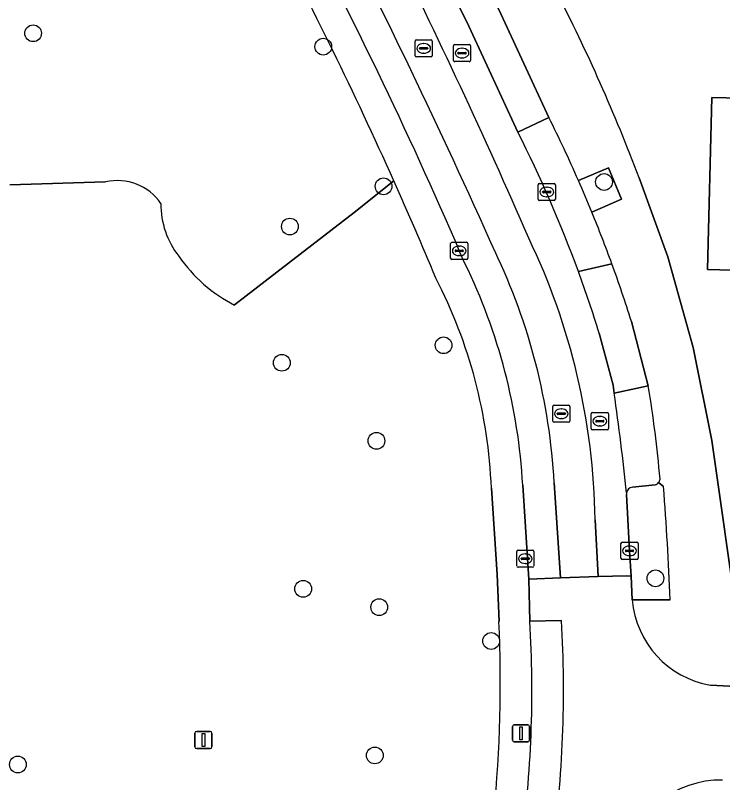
# Model space of a CAD drawing. Extents: x 161354 to 162026, y 386504 to 387460.
# Drawn here: x 161755.51 to 161796.82, y 387174.58 to 387219.39 of the extents above; entities that cross this region are included whole.
import ezdxf

# ---------------------------------------------------------------- set-up
doc = ezdxf.new("R2010")
doc.units = 0
for name, color, linetype in [('IMGEO_Boom', 7, 'Continuous'), ('IMGEO_Erf', 7, 'Continuous'), ('IMGEO_Groenvoorziening', 7, 'Continuous'), ('IMGEO_Kolk', 7, 'Continuous'), ('IMGEO_Lichtmast', 7, 'Continuous'), ('IMGEO_Pand', 7, 'Continuous'), ('IMGEO_Parkeervlak_open', 7, 'Continuous'), ('IMGEO_Rijbaan_lokaal_gesloten', 7, 'Continuous'), ('IMGEO_Rijbaan_lokaal_open', 7, 'Continuous'), ('IMGEO_Rioolput', 7, 'Continuous'), ('IMGEO_Voetpad_open', 7, 'Continuous')]:
    doc.layers.add(name, color=color, linetype=linetype)

msp = doc.modelspace()

# ---------------------------------------------------------------- linework, layer by layer
at = {"layer": 'IMGEO_Boom'}
for centre in [(161756.551, 387218.338), (161773.498, 387217.556), (161789.894, 387209.654), (161777.017, 387209.402), (161771.548, 387207.05), (161780.524, 387200.118), (161771.076, 387199.098), (161776.601, 387194.54), (161792.895, 387186.509), (161772.321, 387185.895), (161776.764, 387184.827), (161783.301, 387182.85), (161776.51, 387176.169), (161755.661, 387175.638)]:
    msp.add_circle(centre, 0.489, dxfattribs=at)
at = {"layer": 'IMGEO_Erf'}
for points in [[(161791.95, 387209.898), (161793.612, 387205.28), (161795.106, 387199.981), (161796.181, 387194.567), (161797.705, 387183.905), (161811.718, 387183.385), (161813.932, 387183.302), (161818.521, 387183.132), (161818.766, 387189.085), (161818.898, 387192.286), (161819.162, 387200.651), (161817.057, 387200.675), (161817.496, 387211.348), (161818.829, 387211.293), (161819.062, 387216.953), (161818.41, 387216.98), (161818.422, 387217.267), (161813.935, 387217.484), (161814.284, 387225.957), (161809.876, 387226.138), (161810.221, 387234.52), (161810.482, 387240.158)], [(161806.77, 387204.255), (161804.401, 387204.317), (161800.932, 387204.408), (161795.933, 387204.538), (161796.196, 387214.592), (161798.717, 387214.526), (161798.809, 387218.07), (161803.808, 387217.939), (161806.339, 387217.873), (161806.087, 387208.205), (161806.872, 387208.185)]]:
    msp.add_lwpolyline(points, dxfattribs=at)
msp.add_arc((161690.333, 387171.227), 108.727, 20.83483, 27.13107, dxfattribs=at)
at = {"layer": 'IMGEO_Groenvoorziening'}
for points in [[(161789.187, 387207.887), (161790.921, 387208.653), (161790.148, 387210.483), (161788.398, 387209.747)], [(161755.195, 387209.494), (161760.78, 387209.656)], [(161760.78, 387209.656), (161755.195, 387209.494)], [(161768.32, 387202.471), (161775.308, 387207.864), (161777.614, 387209.721)], [(161777.614, 387209.721), (161775.308, 387207.864), (161768.32, 387202.471)], [(161793.372, 387191.862), (161793.079, 387192.097)], [(161783.76, 387183.979), (161783.646, 387186.739), (161783.314, 387191.768)], [(161792.888, 387191.969), (161791.554, 387191.831)], [(161791.211, 387191.406), (161791.383, 387188.114), (161791.475, 387186.643), (161791.544, 387185.248), (161793.75, 387185.259)]]:
    msp.add_lwpolyline(points, dxfattribs=at)
for centre, radius, start, end in [((161551.292, 387108.419), 247.96, 24.1133, 27.99451), ((161761.475, 387206.652), 3.083, 34.5123, 103.0191), ((161761.475, 387206.652), 3.083, 34.5123, 103.0191), ((161550.897, 387108.177), 248.419, 22.70089, 24.12702), ((161710.108, 387175.44), 85.477, 22.30917, 23.66351), ((161768.896, 387208.339), 4.881, 179.2953, 218.2207), ((161768.896, 387208.339), 4.881, 179.2953, 218.2207), ((161772.285, 387210.297), 8.774, 214.5707, 243.1296), ((161772.285, 387210.297), 8.774, 214.5707, 243.1296), ((161754.101, 387190.62), 29.235, 2.2497, 27.3394), ((161792.771, 387192.35), 0.399, 287.0843, 320.5722), ((161791.577, 387191.461), 0.371, 93.5566, 174.5926), ((161624.006, 387178.854), 169.865, 2.16092, 4.39191), ((161791.614, 387191.464), 0.407, 175.5565, 188.2618), ((161704.224, 387180.47), 79.613, 354.45629, 2.52615)]:
    msp.add_arc(centre, radius, start, end, dxfattribs=at)
at = {"layer": 'IMGEO_Kolk'}
for p, q in [((161786.051, 387208.644), (161786.051, 387209.496)), ((161786.126, 387209.57), (161786.978, 387209.57)), ((161787.052, 387209.496), (161787.052, 387208.644)), ((161786.31, 387209.064), (161786.31, 387209.076)), ((161786.748, 387209.027), (161786.35, 387209.027)), ((161786.353, 387209.113), (161786.751, 387209.113)), ((161786.539, 387209.35), (161786.564, 387209.35)), ((161786.794, 387209.076), (161786.794, 387209.064)), ((161786.978, 387208.57), (161786.126, 387208.57)), ((161786.562, 387208.79), (161786.537, 387208.79)), ((161780.935, 387205.206), (161780.935, 387206.058)), ((161781.01, 387206.132), (161781.862, 387206.132)), ((161781.423, 387205.912), (161781.448, 387205.912)), ((161781.936, 387206.058), (161781.936, 387205.206)), ((161781.194, 387205.626), (161781.194, 387205.638)), ((161781.632, 387205.589), (161781.234, 387205.589)), ((161781.237, 387205.675), (161781.635, 387205.675)), ((161781.678, 387205.638), (161781.678, 387205.626)), ((161781.862, 387205.132), (161781.01, 387205.132)), ((161781.446, 387205.352), (161781.421, 387205.352)), ((161790.882, 387187.688), (161790.882, 387188.54)), ((161790.957, 387188.614), (161791.809, 387188.614)), ((161791.883, 387188.54), (161791.883, 387187.688)), ((161784.797, 387187.229), (161784.797, 387188.081)), ((161784.872, 387188.155), (161785.724, 387188.155)), ((161785.798, 387188.081), (161785.798, 387187.229)), ((161791.141, 387188.108), (161791.141, 387188.12)), ((161791.579, 387188.071), (161791.181, 387188.071)), ((161791.184, 387188.157), (161791.582, 387188.157)), ((161791.37, 387188.394), (161791.395, 387188.394)), ((161791.625, 387188.12), (161791.625, 387188.108)), ((161785.056, 387187.649), (161785.056, 387187.661)), ((161785.494, 387187.612), (161785.096, 387187.612)), ((161785.099, 387187.698), (161785.497, 387187.698)), ((161785.285, 387187.935), (161785.31, 387187.935)), ((161785.54, 387187.661), (161785.54, 387187.649)), ((161791.809, 387187.614), (161790.957, 387187.614)), ((161791.393, 387187.834), (161791.368, 387187.834)), ((161785.724, 387187.155), (161784.872, 387187.155)), ((161785.308, 387187.375), (161785.283, 387187.375))]:
    msp.add_line(p, q, dxfattribs=at)
for points in [[(161786.051, 387208.644), (161786.051, 387209.496)], [(161786.126, 387209.57), (161786.978, 387209.57)], [(161787.052, 387209.496), (161787.052, 387208.644)], [(161786.978, 387208.57), (161786.126, 387208.57)], [(161780.935, 387205.206), (161780.935, 387206.058)], [(161781.01, 387206.132), (161781.862, 387206.132)], [(161781.936, 387206.058), (161781.936, 387205.206)], [(161781.862, 387205.132), (161781.01, 387205.132)], [(161790.882, 387187.688), (161790.882, 387188.54)], [(161790.957, 387188.614), (161791.809, 387188.614)], [(161791.883, 387188.54), (161791.883, 387187.688)], [(161784.797, 387187.229), (161784.797, 387188.081)], [(161784.872, 387188.155), (161785.724, 387188.155)], [(161785.798, 387188.081), (161785.798, 387187.229)], [(161791.809, 387187.614), (161790.957, 387187.614)], [(161785.724, 387187.155), (161784.872, 387187.155)]]:
    msp.add_lwpolyline(points, dxfattribs=at)
for centre, radius, start, end in [((161786.128, 387209.494), 0.0765, 91.552, 178.448), ((161786.128, 387209.494), 0.0765, 91.552, 178.448), ((161786.976, 387209.494), 0.0765, 1.552, 88.448), ((161786.976, 387209.494), 0.0765, 1.552, 88.448), ((161786.35, 387209.073), 0.0403, 85.8775, 175.7526), ((161786.347, 387209.063), 0.0366, 178.938, 274.7102), ((161786.751, 387209.07), 0.043, 264.8664, 352.4533), ((161786.755, 387209.075), 0.0386, 1.7309, 96.639), ((161786.128, 387208.646), 0.0765, 181.552, 268.448), ((161786.128, 387208.646), 0.0765, 181.552, 268.448), ((161786.976, 387208.646), 0.0765, 271.552, 358.448), ((161786.976, 387208.646), 0.0765, 271.552, 358.448), ((161781.012, 387206.056), 0.0765, 91.552, 178.448), ((161781.012, 387206.056), 0.0765, 91.552, 178.448), ((161781.86, 387206.056), 0.0765, 1.552, 88.448), ((161781.86, 387206.056), 0.0765, 1.552, 88.448), ((161781.234, 387205.635), 0.0403, 85.8775, 175.7526), ((161781.231, 387205.625), 0.0366, 178.938, 274.7102), ((161781.635, 387205.632), 0.043, 264.8664, 352.4533), ((161781.639, 387205.637), 0.0386, 1.7309, 96.639), ((161781.012, 387205.208), 0.0765, 181.552, 268.448), ((161781.012, 387205.208), 0.0765, 181.552, 268.448), ((161781.86, 387205.208), 0.0765, 271.552, 358.448), ((161781.86, 387205.208), 0.0765, 271.552, 358.448), ((161790.959, 387188.538), 0.0765, 91.552, 178.448), ((161790.959, 387188.538), 0.0765, 91.552, 178.448), ((161791.807, 387188.538), 0.0765, 1.552, 88.448), ((161791.807, 387188.538), 0.0765, 1.552, 88.448), ((161784.874, 387188.079), 0.0765, 91.552, 178.448), ((161784.874, 387188.079), 0.0765, 91.552, 178.448), ((161785.722, 387188.079), 0.0765, 1.552, 88.448), ((161785.722, 387188.079), 0.0765, 1.552, 88.448), ((161791.181, 387188.117), 0.0403, 85.8775, 175.7526), ((161791.178, 387188.107), 0.0366, 178.938, 274.7102), ((161791.582, 387188.114), 0.043, 264.8664, 352.4533), ((161791.586, 387188.119), 0.0386, 1.7309, 96.639), ((161785.096, 387187.658), 0.0403, 85.8775, 175.7526), ((161785.093, 387187.648), 0.0366, 178.938, 274.7102), ((161785.497, 387187.655), 0.043, 264.8664, 352.4533), ((161785.501, 387187.66), 0.0386, 1.7309, 96.639), ((161790.959, 387187.69), 0.0765, 181.552, 268.448), ((161790.959, 387187.69), 0.0765, 181.552, 268.448), ((161791.807, 387187.69), 0.0765, 271.552, 358.448), ((161791.807, 387187.69), 0.0765, 271.552, 358.448), ((161784.874, 387187.231), 0.0765, 181.552, 268.448), ((161784.874, 387187.231), 0.0765, 181.552, 268.448), ((161785.722, 387187.231), 0.0765, 271.552, 358.448), ((161785.722, 387187.231), 0.0765, 271.552, 358.448)]:
    msp.add_arc(centre, radius, start, end, dxfattribs=at)
for centre, major_axis, ratio, start_param, end_param in [((161786.538, 387209.07), (-0.387, 0.002), 0.722429, 4.712389, 7.853982), ((161786.563, 387209.07), (-0.39, 0.002), 0.717154, 1.570796, 4.712389), ((161781.422, 387205.632), (-0.387, 0.002), 0.722429, 4.712389, 7.853982), ((161781.447, 387205.632), (-0.39, 0.002), 0.717154, 1.570796, 4.712389), ((161791.369, 387188.114), (-0.387, 0.002), 0.722429, 4.712389, 7.853982), ((161791.394, 387188.114), (-0.39, 0.002), 0.717154, 1.570796, 4.712389), ((161785.284, 387187.655), (-0.387, 0.002), 0.722429, 4.712389, 7.853982), ((161785.309, 387187.655), (-0.39, 0.002), 0.717154, 1.570796, 4.712389)]:
    msp.add_ellipse(centre, major_axis=major_axis, ratio=ratio, start_param=start_param, end_param=end_param, dxfattribs=at)
at = {"layer": 'IMGEO_Lichtmast'}
for p, q in [((161784.549, 387177.059), (161784.549, 387177.859)), ((161784.549, 387177.859), (161784.549, 387177.059)), ((161784.649, 387177.959), (161785.439, 387177.959)), ((161785.439, 387177.959), (161784.649, 387177.959)), ((161785.539, 387177.859), (161785.539, 387177.059)), ((161785.539, 387177.059), (161785.539, 387177.859)), ((161766.004, 387176.671), (161766.004, 387177.471)), ((161766.004, 387177.471), (161766.004, 387176.671)), ((161766.104, 387177.571), (161766.894, 387177.571)), ((161766.894, 387177.571), (161766.104, 387177.571)), ((161766.994, 387177.471), (161766.994, 387176.671)), ((161766.994, 387176.671), (161766.994, 387177.471)), ((161785.439, 387176.959), (161784.649, 387176.959)), ((161784.649, 387176.959), (161785.439, 387176.959)), ((161766.894, 387176.571), (161766.104, 387176.571)), ((161766.104, 387176.571), (161766.894, 387176.571))]:
    msp.add_line(p, q, dxfattribs=at)
for points in [[(161784.969, 387177.834), (161785.119, 387177.834), (161785.119, 387177.084), (161784.969, 387177.084), (161784.969, 387177.834)], [(161766.424, 387177.446), (161766.574, 387177.446), (161766.574, 387176.696), (161766.424, 387176.696), (161766.424, 387177.446)]]:
    msp.add_lwpolyline(points, dxfattribs=at)
for centre, start, end in [((161784.649, 387177.859), 90, 180), ((161784.649, 387177.859), 90, 180), ((161785.439, 387177.859), 0, 90), ((161785.439, 387177.859), 360, 90), ((161766.104, 387177.471), 90, 180), ((161766.104, 387177.471), 90, 180), ((161766.894, 387177.471), 0, 90), ((161766.894, 387177.471), 360, 90), ((161784.649, 387177.059), 180, 270), ((161784.649, 387177.059), 180, 270), ((161785.439, 387177.059), 270, 0), ((161785.439, 387177.059), 270, 0), ((161766.104, 387176.671), 180, 270), ((161766.104, 387176.671), 180, 270), ((161766.894, 387176.671), 270, 0), ((161766.894, 387176.671), 270, 0)]:
    msp.add_arc(centre, 0.1, start, end, dxfattribs=at)
at = {"layer": 'IMGEO_Pand'}
msp.add_lwpolyline([(161806.872, 387208.185), (161806.087, 387208.205), (161806.339, 387217.873), (161803.808, 387217.939), (161798.809, 387218.07), (161798.717, 387214.526), (161796.196, 387214.592), (161795.933, 387204.538), (161800.932, 387204.408), (161804.401, 387204.317), (161806.77, 387204.255)], dxfattribs=at)
at = {"layer": 'IMGEO_Parkeervlak_open'}
for points in [[(161786.672, 387213.423), (161784.858, 387212.564)], [(161788.397, 387204.424), (161790.354, 387204.873)], [(161792.48, 387197.756), (161790.486, 387197.331)], [(161791.554, 387191.831), (161792.888, 387191.969)]]:
    msp.add_lwpolyline(points, dxfattribs=at)
for centre, radius, start, end in [((161714.352, 387177.223), 80.874, 23.71287, 26.59026), ((161717.872, 387178.602), 75.103, 20.11009, 26.8855), ((161710.108, 387175.44), 85.477, 22.30917, 23.66351), ((161716.516, 387178.016), 78.57, 19.98753, 22.34459), ((161719.976, 387185.852), 73.474, 5.03717, 9.32407), ((161650.237, 387177.015), 141.713, 5.86505, 8.24235), ((161792.771, 387192.35), 0.399, 287.0843, 320.5722), ((161792.773, 387192.349), 0.396, 320.4573, 353.2798), ((161791.577, 387191.461), 0.371, 93.5566, 174.5926)]:
    msp.add_arc(centre, radius, start, end, dxfattribs=at)
at = {"layer": 'IMGEO_Rijbaan_lokaal_gesloten'}
for points in [[(161784.858, 387212.564), (161782.004, 387218.757), (161780.687, 387221.393), (161777.99, 387226.79), (161768.775, 387244.492)], [(161790.486, 387197.331), (161790.43, 387197.789), (161789.611, 387200.831)], [(161785.145, 387191.943), (161785.501, 387186.463), (161787.358, 387186.543), (161786.986, 387192.09)], [(161789.372, 387189.928), (161789.557, 387186.611), (161791.228, 387186.65), (161791.475, 387186.643), (161791.383, 387188.114), (161791.211, 387191.406)], [(161787.406, 387184.044), (161785.556, 387184.005)]]:
    msp.add_lwpolyline(points, dxfattribs=at)
for centre, radius, start, end in [((161389.217, 387029.38), 431.889, 24.08405, 27.17794), ((161531.038, 387097.596), 272.725, 23.16973, 28.02682), ((161444.856, 387058.011), 371.551, 23.53549, 26.53144), ((161717.872, 387178.602), 75.103, 20.11009, 26.8855), ((161749.929, 387189.32), 39.448, 0.8827, 25.6209), ((161751.171, 387190.103), 35.87, 3.1763, 25.6401), ((161751.507, 387190.091), 33.689, 3.1515, 26.0791), ((161718.603, 387178.84), 74.336, 17.20729, 20.13079), ((161650.237, 387177.015), 141.713, 5.86505, 8.24235), ((161791.614, 387191.464), 0.407, 175.5565, 188.2618), ((161720.531, 387179.927), 65.152, 351.92653, 3.58843), ((161718.241, 387179.968), 69.285, 352.11545, 3.37241)]:
    msp.add_arc(centre, radius, start, end, dxfattribs=at)
at = {"layer": 'IMGEO_Rijbaan_lokaal_open'}
msp.add_lwpolyline([(161783.747, 387219.732), (161782.459, 387222.304), (161780.687, 387221.393), (161782.004, 387218.757), (161784.858, 387212.564), (161786.672, 387213.423)], close=True, dxfattribs=at)
for points in [[(161790.354, 387204.873), (161788.397, 387204.424)], [(161789.611, 387200.831), (161790.43, 387197.789), (161790.486, 387197.331), (161792.48, 387197.756), (161792.327, 387198.27), (161791.495, 387201.515)], [(161786.986, 387192.09), (161787.358, 387186.543), (161789.557, 387186.611), (161789.372, 387189.928)], [(161791.544, 387185.248), (161791.475, 387186.643), (161791.228, 387186.65), (161789.557, 387186.611), (161787.358, 387186.543), (161785.501, 387186.463), (161785.556, 387184.005), (161787.406, 387184.044)], [(161798.33, 387180.153), (161796.105, 387180.266)]]:
    msp.add_lwpolyline(points, dxfattribs=at)
for centre, radius, start, end in [((161389.217, 387029.38), 431.889, 24.08405, 27.17794), ((161444.856, 387058.011), 371.551, 23.53549, 26.53144), ((161749.929, 387189.32), 39.448, 0.8827, 25.6209), ((161751.171, 387190.103), 35.87, 3.1763, 25.6401), ((161714.383, 387177.186), 80.859, 17.51039, 20.02365), ((161718.603, 387178.84), 74.336, 17.20729, 20.13079), ((161797.044, 387185.705), 5.519, 184.7479, 260.2), ((161718.241, 387179.968), 69.285, 352.11545, 3.37241), ((161796.749, 387168.863), 5.869, 89.2827, 166.918)]:
    msp.add_arc(centre, radius, start, end, dxfattribs=at)
at = {"layer": 'IMGEO_Rioolput'}
for p, q in [((161778.863, 387217.03), (161778.863, 387217.882)), ((161778.938, 387217.956), (161779.79, 387217.956)), ((161779.351, 387217.736), (161779.376, 387217.736)), ((161779.864, 387217.882), (161779.864, 387217.03)), ((161781.1, 387216.755), (161781.1, 387217.607)), ((161781.175, 387217.681), (161782.027, 387217.681)), ((161782.101, 387217.607), (161782.101, 387216.755)), ((161779.122, 387217.45), (161779.122, 387217.462)), ((161779.56, 387217.413), (161779.162, 387217.413)), ((161779.165, 387217.499), (161779.563, 387217.499)), ((161779.374, 387217.176), (161779.349, 387217.176)), ((161779.606, 387217.462), (161779.606, 387217.45)), ((161781.359, 387217.175), (161781.359, 387217.187)), ((161781.797, 387217.138), (161781.399, 387217.138)), ((161781.402, 387217.224), (161781.8, 387217.224)), ((161781.588, 387217.461), (161781.613, 387217.461)), ((161781.843, 387217.187), (161781.843, 387217.175)), ((161779.79, 387216.956), (161778.938, 387216.956)), ((161782.027, 387216.681), (161781.175, 387216.681)), ((161781.611, 387216.901), (161781.586, 387216.901)), ((161786.899, 387195.695), (161786.899, 387196.547)), ((161786.974, 387196.621), (161787.826, 387196.621)), ((161787.9, 387196.547), (161787.9, 387195.695)), ((161787.158, 387196.115), (161787.158, 387196.127)), ((161787.596, 387196.078), (161787.198, 387196.078)), ((161787.201, 387196.164), (161787.599, 387196.164)), ((161787.387, 387196.401), (161787.412, 387196.401)), ((161787.642, 387196.127), (161787.642, 387196.115)), ((161789.148, 387195.261), (161789.148, 387196.113)), ((161789.223, 387196.187), (161790.075, 387196.187)), ((161790.149, 387196.113), (161790.149, 387195.261)), ((161787.826, 387195.621), (161786.974, 387195.621)), ((161787.41, 387195.841), (161787.385, 387195.841)), ((161789.407, 387195.681), (161789.407, 387195.693)), ((161789.845, 387195.644), (161789.447, 387195.644)), ((161789.45, 387195.73), (161789.848, 387195.73)), ((161789.636, 387195.967), (161789.661, 387195.967)), ((161789.891, 387195.693), (161789.891, 387195.681)), ((161790.075, 387195.187), (161789.223, 387195.187)), ((161789.659, 387195.407), (161789.634, 387195.407))]:
    msp.add_line(p, q, dxfattribs=at)
for points in [[(161778.863, 387217.03), (161778.863, 387217.882)], [(161778.938, 387217.956), (161779.79, 387217.956)], [(161779.864, 387217.882), (161779.864, 387217.03)], [(161781.1, 387216.755), (161781.1, 387217.607)], [(161781.175, 387217.681), (161782.027, 387217.681)], [(161782.101, 387217.607), (161782.101, 387216.755)], [(161779.79, 387216.956), (161778.938, 387216.956)], [(161782.027, 387216.681), (161781.175, 387216.681)], [(161786.899, 387195.695), (161786.899, 387196.547)], [(161786.974, 387196.621), (161787.826, 387196.621)], [(161787.9, 387196.547), (161787.9, 387195.695)], [(161789.148, 387195.261), (161789.148, 387196.113)], [(161789.223, 387196.187), (161790.075, 387196.187)], [(161790.149, 387196.113), (161790.149, 387195.261)], [(161787.826, 387195.621), (161786.974, 387195.621)], [(161790.075, 387195.187), (161789.223, 387195.187)]]:
    msp.add_lwpolyline(points, dxfattribs=at)
for centre, radius, start, end in [((161778.94, 387217.88), 0.0765, 91.552, 178.448), ((161778.94, 387217.88), 0.0765, 91.552, 178.448), ((161779.788, 387217.88), 0.0765, 1.552, 88.448), ((161779.788, 387217.88), 0.0765, 1.552, 88.448), ((161781.177, 387217.605), 0.0765, 91.552, 178.448), ((161781.177, 387217.605), 0.0765, 91.552, 178.448), ((161782.025, 387217.605), 0.0765, 1.552, 88.448), ((161782.025, 387217.605), 0.0765, 1.552, 88.448), ((161779.162, 387217.459), 0.0403, 85.8775, 175.7526), ((161779.159, 387217.449), 0.0366, 178.938, 274.7102), ((161779.563, 387217.456), 0.043, 264.8664, 352.4533), ((161779.567, 387217.461), 0.0386, 1.7309, 96.639), ((161781.399, 387217.184), 0.0403, 85.8775, 175.7526), ((161781.396, 387217.174), 0.0366, 178.938, 274.7102), ((161781.8, 387217.181), 0.043, 264.8664, 352.4533), ((161781.804, 387217.186), 0.0386, 1.7309, 96.639), ((161778.94, 387217.032), 0.0765, 181.552, 268.448), ((161778.94, 387217.032), 0.0765, 181.552, 268.448), ((161779.788, 387217.032), 0.0765, 271.552, 358.448), ((161779.788, 387217.032), 0.0765, 271.552, 358.448), ((161781.177, 387216.757), 0.0765, 181.552, 268.448), ((161781.177, 387216.757), 0.0765, 181.552, 268.448), ((161782.025, 387216.757), 0.0765, 271.552, 358.448), ((161782.025, 387216.757), 0.0765, 271.552, 358.448), ((161786.976, 387196.545), 0.0765, 91.552, 178.448), ((161786.976, 387196.545), 0.0765, 91.552, 178.448), ((161787.824, 387196.545), 0.0765, 1.552, 88.448), ((161787.824, 387196.545), 0.0765, 1.552, 88.448), ((161787.198, 387196.124), 0.0403, 85.8775, 175.7526), ((161787.195, 387196.114), 0.0366, 178.938, 274.7102), ((161787.599, 387196.121), 0.043, 264.8664, 352.4533), ((161787.603, 387196.126), 0.0386, 1.7309, 96.639), ((161789.225, 387196.111), 0.0765, 91.552, 178.448), ((161789.225, 387196.111), 0.0765, 91.552, 178.448), ((161790.073, 387196.111), 0.0765, 1.552, 88.448), ((161790.073, 387196.111), 0.0765, 1.552, 88.448), ((161786.976, 387195.697), 0.0765, 181.552, 268.448), ((161786.976, 387195.697), 0.0765, 181.552, 268.448), ((161787.824, 387195.697), 0.0765, 271.552, 358.448), ((161787.824, 387195.697), 0.0765, 271.552, 358.448), ((161789.447, 387195.69), 0.0403, 85.8775, 175.7526), ((161789.444, 387195.68), 0.0366, 178.938, 274.7102), ((161789.848, 387195.687), 0.043, 264.8664, 352.4533), ((161789.852, 387195.692), 0.0386, 1.7309, 96.639), ((161789.225, 387195.263), 0.0765, 181.552, 268.448), ((161789.225, 387195.263), 0.0765, 181.552, 268.448), ((161790.073, 387195.263), 0.0765, 271.552, 358.448), ((161790.073, 387195.263), 0.0765, 271.552, 358.448)]:
    msp.add_arc(centre, radius, start, end, dxfattribs=at)
for centre, major_axis, ratio, start_param, end_param in [((161779.35, 387217.456), (-0.387, 0.002), 0.722429, 4.712389, 7.853982), ((161779.375, 387217.456), (-0.39, 0.002), 0.717154, 1.570796, 4.712389), ((161781.587, 387217.181), (-0.387, 0.002), 0.722429, 4.712389, 7.853982), ((161781.612, 387217.181), (-0.39, 0.002), 0.717154, 1.570796, 4.712389), ((161787.386, 387196.121), (-0.387, 0.002), 0.722429, 4.712389, 7.853982), ((161787.411, 387196.121), (-0.39, 0.002), 0.717154, 1.570796, 4.712389), ((161789.635, 387195.687), (-0.387, 0.002), 0.722429, 4.712389, 7.853982), ((161789.66, 387195.687), (-0.39, 0.002), 0.717154, 1.570796, 4.712389)]:
    msp.add_ellipse(centre, major_axis=major_axis, ratio=ratio, start_param=start_param, end_param=end_param, dxfattribs=at)
at = {"layer": 'IMGEO_Voetpad_open'}
for points in [[(161767.309, 387251.732), (161769.544, 387247.3), (161770.988, 387248.065), (161771.942, 387246.131), (161770.545, 387245.417), (161774.052, 387238.649), (161775.548, 387239.402), (161776.503, 387237.657), (161774.957, 387236.901), (161778.891, 387229.309), (161780.507, 387230.178), (161781.457, 387228.346), (161779.804, 387227.546), (161780.739, 387225.741), (161782.459, 387222.304), (161783.747, 387219.732), (161786.672, 387213.423)], [(161788.398, 387209.747), (161790.148, 387210.483), (161790.921, 387208.653), (161789.187, 387207.887)], [(161796.105, 387180.266), (161798.33, 387180.153), (161798.531, 387180.17), (161797.705, 387183.905), (161796.181, 387194.567), (161795.106, 387199.981), (161793.612, 387205.28), (161791.95, 387209.898)], [(161791.495, 387201.515), (161792.327, 387198.27), (161792.48, 387197.756)], [(161793.079, 387192.097), (161793.372, 387191.862)], [(161783.314, 387191.768), (161783.646, 387186.739), (161783.76, 387183.979)], [(161785.556, 387184.005), (161785.501, 387186.463), (161785.145, 387191.943)], [(161793.75, 387185.259), (161791.544, 387185.248)]]:
    msp.add_lwpolyline(points, dxfattribs=at)
for centre, radius, start, end in [((161531.038, 387097.596), 272.725, 23.16973, 28.02682), ((161551.292, 387108.419), 247.96, 24.1133, 27.99451), ((161690.333, 387171.227), 108.727, 20.83483, 27.13107), ((161714.352, 387177.223), 80.874, 23.71287, 26.59026), ((161550.897, 387108.177), 248.419, 22.70089, 24.12702), ((161716.516, 387178.016), 78.57, 19.98753, 22.34459), ((161751.507, 387190.091), 33.689, 3.1515, 26.0791), ((161714.383, 387177.186), 80.859, 17.51039, 20.02365), ((161754.101, 387190.62), 29.235, 2.2497, 27.3394), ((161719.976, 387185.852), 73.474, 5.03717, 9.32407), ((161792.773, 387192.349), 0.396, 320.4573, 353.2798), ((161624.006, 387178.854), 169.865, 2.16092, 4.39191), ((161797.044, 387185.705), 5.519, 184.7479, 260.2), ((161704.224, 387180.47), 79.613, 354.45629, 2.52615), ((161720.531, 387179.927), 65.152, 351.92653, 3.58843), ((161796.749, 387168.863), 5.869, 89.2827, 166.918)]:
    msp.add_arc(centre, radius, start, end, dxfattribs=at)

doc.saveas('drawing.dxf')
